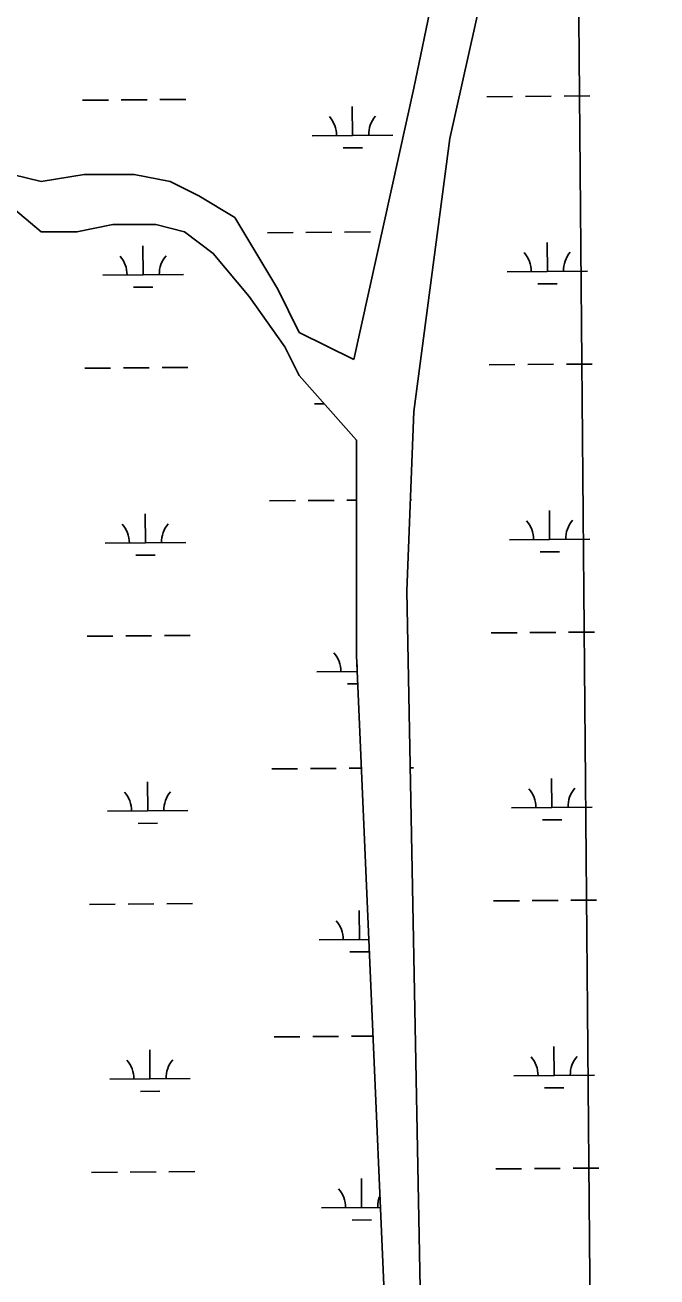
# Model space of a CAD drawing. Extents: x 3568792 to 3606828, y 529143 to 554785.
# Drawn here: x 3591357 to 3592142, y 550048 to 551602 of the extents above; entities that cross this region are included whole.
import ezdxf

# ---------------------------------------------------------------- set-up
doc = ezdxf.new("R2010")
doc.units = 0
for name, color, linetype in [('V-GRID-MAJR', 7, 'Continuous'), ('V-TOPO-SHOR', 7, 'Continuous'), ('V-WETL-SWMP', 7, 'Continuous')]:
    doc.layers.add(name, color=color, linetype=linetype)

msp = doc.modelspace()

# ---------------------------------------------------------------- linework, layer by layer
at = {"layer": 'V-GRID-MAJR'}
msp.add_spline([(3592189.876, 534709.392), (3592137.8910000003, 540767.1), (3592085.88, 546827.892), (3592033.8680000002, 552888.7), (3592033.842, 552891.768)], degree=3, dxfattribs=at)
at = {"layer": 'V-TOPO-SHOR'}
for p, q in [((3592123.494353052, 552892.5239847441), (3591839.883, 551523.579)), ((3591884.4100003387, 551461.1980022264), (3592115.950999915, 552494.936999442)), ((3591839.883, 551523.579), (3591765.078, 551186.7230000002)), ((3591839.882000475, 551122.5590031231), (3591884.4100003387, 551461.1980022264)), ((3591376.806, 551407.7290000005), (3591341.184, 551416.6410000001)), ((3591430.239, 551416.6410000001), (3591376.806, 551407.7290000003)), ((3591492.5770000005, 551416.6410000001), (3591430.239, 551416.6410000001)), ((3591537.1040000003, 551407.7290000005), (3591492.5770000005, 551416.6410000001)), ((3591572.7249999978, 551389.9060000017), (3591537.1040000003, 551407.7290000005)), ((3591617.253, 551363.172), (3591572.7249999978, 551389.9060000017)), ((3591670.685, 551274.056), (3591617.253, 551363.172)), ((3591697.401, 551220.587), (3591670.685, 551274.056)), ((3591765.078, 551186.7230000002), (3591697.401, 551220.587)), ((3591830.977000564, 550899.7700037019), (3591839.882000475, 551122.5590031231)), ((3591863.317996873, 549224.7509794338), (3591830.977000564, 550899.7700037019))]:
    msp.add_line(p, q, dxfattribs=at)
for points in [[(3590885.5870000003, 551466.639), (3590948.377, 551521.618), (3591011.683, 551577.049), (3591038.4, 551594.872), (3591074.021, 551594.872), (3591074.021, 551559.226), (3591082.927, 551523.58), (3591093.733, 551491.14), (3591100.738, 551470.11), (3591145.265, 551425.553), (3591225.414, 551425.553), (3591287.752, 551407.729), (3591323.373, 551389.906), (3591376.806, 551345.349), (3591421.333, 551345.349), (3591465.86, 551354.26), (3591519.293, 551354.26), (3591554.915, 551345.349), (3591590.536, 551318.6140000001), (3591635.063, 551265.145), (3591679.591, 551202.764), (3591697.401, 551167.118), (3591768.64, 551086.914)], [(3591768.64, 551086.914), (3591768.64, 550819.566), (3591822.072, 549589.773)]]:
    msp.add_lwpolyline(points, dxfattribs=at)
at = {"layer": 'V-WETL-SWMP'}
for p, q in [((3592123.494353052, 552892.5239847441), (3591839.883, 551523.579)), ((3591884.410000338, 551461.1980022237), (3592115.950999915, 552494.936999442)), ((3591839.883, 551523.579), (3591765.078, 551186.7230000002)), ((3591428.383061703, 551508.6614000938), (3591460.3819230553, 551508.9313485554)), ((3591476.3813537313, 551509.0663227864), (3591508.3802150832, 551509.3362712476)), ((3591524.3796457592, 551509.4712454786), (3591556.378507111, 551509.7411939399)), ((3591763.606825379, 551465.0577591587), (3591763.30313336, 551501.05647818)), ((3591930.2732045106, 551512.8954462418), (3591962.272065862, 551513.1653947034)), ((3591978.271496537, 551513.3003689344), (3592010.270357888, 551513.5703173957)), ((3592026.2697885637, 551513.7052916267), (3592058.268649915, 551513.975240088)), ((3591713.608604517, 551464.6359646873), (3591813.605046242, 551465.4795536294)), ((3591839.882000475, 551122.5590031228), (3591884.4100003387, 551461.1980022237)), ((3591751.7374265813, 551449.5260775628), (3591775.736572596, 551449.7285389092)), ((3591376.806, 551407.7290000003), (3591341.184, 551416.6410000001)), ((3591430.239, 551416.6410000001), (3591376.806, 551407.7290000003)), ((3591492.577, 551416.6410000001), (3591430.239, 551416.6410000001)), ((3591537.1040000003, 551407.7290000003), (3591492.577, 551416.6410000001)), ((3591572.725, 551389.9060000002), (3591537.1040000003, 551407.7290000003)), ((3591617.253, 551363.172), (3591572.725, 551389.906)), ((3591670.685, 551274.056), (3591617.253, 551363.172)), ((3591657.779532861, 551344.0897074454), (3591689.778394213, 551344.3596559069)), ((3591705.7778248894, 551344.4946301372), (3591737.7766862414, 551344.764578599)), ((3591753.7761169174, 551344.8995528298), (3591785.7749782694, 551345.1695012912)), ((3592005.511230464, 551296.2794383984), (3592005.20753843, 551332.2781573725)), ((3591503.621227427, 551292.0454527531), (3591503.3175347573, 551328.0441713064)), ((3591453.6230068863, 551291.6236582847), (3591553.619447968, 551292.4672472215)), ((3591955.5130096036, 551295.8576439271), (3592055.5094513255, 551296.7012328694)), ((3591491.751828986, 551276.5137713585), (3591515.750974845, 551276.7162327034)), ((3591697.401, 551220.587), (3591670.685, 551274.056)), ((3591993.6418316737, 551280.7477568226), (3592017.6409776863, 551280.950218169)), ((3591765.078, 551186.7230000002), (3591697.401, 551220.587)), ((3591431.189613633, 551175.9982998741), (3591463.188474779, 551176.2682483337)), ((3591479.1879053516, 551176.403222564), (3591511.186766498, 551176.6731710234)), ((3591527.1861970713, 551176.8081452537), (3591559.185058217, 551177.078093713)), ((3591933.0796141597, 551180.2322841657), (3591965.0784755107, 551180.5022326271)), ((3591981.077906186, 551180.6372068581), (3592013.0767675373, 551180.9071553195)), ((3592029.076198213, 551181.0421295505), (3592061.075059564, 551181.3120780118)), ((3591716.4151554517, 551131.9728650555), (3591728.526946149, 551132.0750424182)), ((3591830.977000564, 550899.770003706), (3591839.882000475, 551122.5590031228)), ((3591660.5860863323, 551011.4266093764), (3591692.5849474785, 551011.6965578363)), ((3591708.584378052, 551011.8315320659), (3591740.5832391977, 551012.101480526)), ((3591756.5826697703, 551012.2364547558), (3591768.640002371, 551012.3381726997)), ((3591835.498955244, 551012.9021506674), (3591836.579682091, 551012.9112678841)), ((3591506.427642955, 550959.3822945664), (3591506.123950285, 550995.3810131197)), ((3592008.317640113, 550963.6162763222), (3592008.013948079, 550999.6149952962)), ((3591456.429422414, 550958.960500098), (3591556.425863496, 550959.8040890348)), ((3591958.319419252, 550963.1944818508), (3592058.3158609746, 550964.0380707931)), ((3591494.558244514, 550943.8506131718), (3591518.5573903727, 550944.0530745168)), ((3591996.4482413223, 550948.0845947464), (3592020.447387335, 550948.2870560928)), ((3591863.3179968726, 549224.7509794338), (3591830.977000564, 550899.770003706)), ((3592031.8826078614, 550848.378967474), (3592063.8814692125, 550848.6489159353)), ((3591433.99602916, 550843.3351416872), (3591465.9948903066, 550843.6050901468)), ((3591481.994320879, 550843.7400643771), (3591513.993182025, 550844.0100128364)), ((3591529.9926125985, 550844.1449870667), (3591561.9914737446, 550844.4149355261)), ((3591935.8860238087, 550847.5691220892), (3591967.88488516, 550847.8390705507)), ((3591983.884315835, 550847.9740447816), (3592015.883177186, 550848.243993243)), ((3591769.2197915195, 550799.731501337), (3591769.151846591, 550807.7854670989)), ((3591719.2215709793, 550799.3097068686), (3591769.5016718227, 550799.7338793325)), ((3591757.3503930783, 550784.1998199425), (3591770.1718958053, 550784.3079845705)), ((3591663.39250186, 550678.7634511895), (3591695.3913630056, 550679.0333996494)), ((3591711.390793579, 550679.1683738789), (3591743.3896547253, 550679.4383223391)), ((3591759.3890852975, 550679.5732965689), (3591774.7167883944, 550679.7026039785)), ((3591835.216173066, 550680.212927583), (3591839.38609174, 550680.2481058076)), ((3591509.234058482, 550626.7191363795), (3591508.9303658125, 550662.7178549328)), ((3592011.124049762, 550630.9531142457), (3592010.8203577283, 550666.9518332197)), ((3591961.1258289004, 550630.5313197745), (3592061.1222706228, 550631.3749087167)), ((3591459.235837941, 550626.2973419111), (3591559.232279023, 550627.1409308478)), ((3591999.2546509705, 550615.4214326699), (3592023.253796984, 550615.6238940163)), ((3591497.364660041, 550611.1874549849), (3591521.3638059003, 550611.3899163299)), ((3591436.802444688, 550510.6719835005), (3591468.8013058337, 550510.9419319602)), ((3591484.8007364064, 550511.0769061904), (3591516.799597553, 550511.3468546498)), ((3591532.799028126, 550511.48182888), (3591564.7978892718, 550511.7517773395)), ((3591938.692433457, 550514.9059600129), (3591970.6912948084, 550515.1759084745)), ((3591986.6907254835, 550515.3108827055), (3592018.6895868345, 550515.5808311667)), ((3592034.68901751, 550515.7158053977), (3592066.687878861, 550515.985753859)), ((3591772.026207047, 550467.0683431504), (3591771.7225143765, 550503.0670617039)), ((3591722.0279865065, 550466.646548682), (3591783.9509468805, 550467.1689425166)), ((3591760.1568086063, 550451.5366617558), (3591784.155954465, 550451.7391231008)), ((3591666.1989173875, 550346.1002930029), (3591698.1977785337, 550346.3702414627)), ((3591714.1972091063, 550346.5052156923), (3591746.1960702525, 550346.7751641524)), ((3591762.1955008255, 550346.9101383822), (3591789.166063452, 550347.1376671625)), ((3591841.6385905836, 550347.5802708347), (3591842.1925013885, 550347.5849437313)), ((3591512.0404740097, 550294.0559781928), (3591511.7367813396, 550330.0546967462)), ((3592013.9304594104, 550298.2899521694), (3592013.6267673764, 550334.2886711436)), ((3591462.042253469, 550293.6341837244), (3591562.0386945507, 550294.4777726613)), ((3591963.9322385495, 550297.8681576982), (3592063.9286802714, 550298.7117466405)), ((3591500.171075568, 550278.5242967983), (3591524.170221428, 550278.7267581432)), ((3592002.0610606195, 550282.7582705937), (3592026.0602066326, 550282.96073194)), ((3591941.4988431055, 550182.2427979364), (3591973.497704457, 550182.512746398)), ((3591989.497135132, 550182.647720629), (3592021.495996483, 550182.9176690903)), ((3592037.4954271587, 550183.0526433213), (3592069.4942885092, 550183.3225917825)), ((3591439.608860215, 550178.0088253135), (3591471.6077213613, 550178.2787737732)), ((3591487.6071519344, 550178.4137480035), (3591519.6060130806, 550178.6836964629)), ((3591535.605443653, 550178.8186706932), (3591567.6043047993, 550179.0886191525)), ((3591774.832622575, 550134.4051849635), (3591774.5289299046, 550170.403903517)), ((3591724.834402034, 550133.9833904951), (3591798.4002219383, 550134.6040057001)), ((3591762.9632241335, 550118.8735035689), (3591786.962369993, 550119.0759649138))]:
    msp.add_line(p, q, dxfattribs=at)
msp.add_lwpolyline([(3591323.373, 551389.906), (3591376.806, 551345.349), (3591421.333, 551345.349), (3591465.86, 551354.26), (3591519.293, 551354.26), (3591554.915, 551345.349), (3591590.536, 551318.6140000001), (3591635.063, 551265.145), (3591679.591, 551202.764), (3591697.401, 551167.118), (3591768.64, 551086.914), (3591768.64, 550819.566), (3591822.072, 549589.773)], dxfattribs=at)
for centre, radius, start, end in [((3591708.3618495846, 551465.0665221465), 35.24628790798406, 359.7115265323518, 41.25518486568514), ((3591818.8437903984, 551465.9985687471), 35.246287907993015, 139.7115235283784, 181.25518186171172), ((3591448.3762519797, 551292.0542157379), 35.24628790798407, 359.7115265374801, 41.255184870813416), ((3591558.8581920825, 551292.9862623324), 35.24628790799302, 139.7115235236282, 181.2551818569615), ((3591950.2662546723, 551296.2882013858), 35.24628790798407, 359.7115265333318, 41.255184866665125), ((3592060.748195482, 551297.2202479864), 35.246287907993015, 139.71152352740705, 181.25518186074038), ((3591451.182667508, 550959.3910575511), 35.24628790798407, 359.7115265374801, 41.255184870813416), ((3591561.6646076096, 550960.3231041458), 35.24628790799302, 139.7115235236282, 181.2551818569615), ((3591953.0726643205, 550963.6250393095), 35.24628790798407, 359.7115265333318, 41.255184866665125), ((3592063.55460513, 550964.5570859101), 35.246287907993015, 139.71152352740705, 181.25518186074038), ((3591713.9748160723, 550799.7402643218), 35.24628790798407, 359.7115265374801, 41.255184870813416), ((3591453.989083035, 550626.7278993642), 35.24628790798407, 359.7115265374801, 41.255184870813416), ((3591564.471023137, 550627.6599459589), 35.24628790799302, 139.7115235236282, 181.2551818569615), ((3591955.879073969, 550630.961877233), 35.24628790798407, 359.7115265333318, 41.255184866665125), ((3592066.361014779, 550631.8939238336), 35.246287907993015, 139.71152352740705, 181.25518186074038), ((3591716.7812316, 550467.0771061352), 35.24628790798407, 359.7115265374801, 41.255184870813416), ((3591958.6854836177, 550298.2987151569), 35.24628790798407, 359.7115265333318, 41.255184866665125), ((3592069.1674244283, 550299.2307617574), 35.246287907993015, 139.71152352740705, 181.25518186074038), ((3591456.795498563, 550294.0647411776), 35.24628790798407, 359.7115265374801, 41.255184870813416), ((3591567.277438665, 550294.9967877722), 35.24628790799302, 139.7115235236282, 181.2551818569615), ((3591719.5876471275, 550134.4139479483), 35.24628790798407, 359.7115265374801, 41.255184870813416), ((3591830.0695872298, 550135.3459945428), 35.24628790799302, 156.46028166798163, 181.25518185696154)]:
    msp.add_arc(centre, radius, start, end, dxfattribs=at)

doc.saveas('drawing.dxf')
